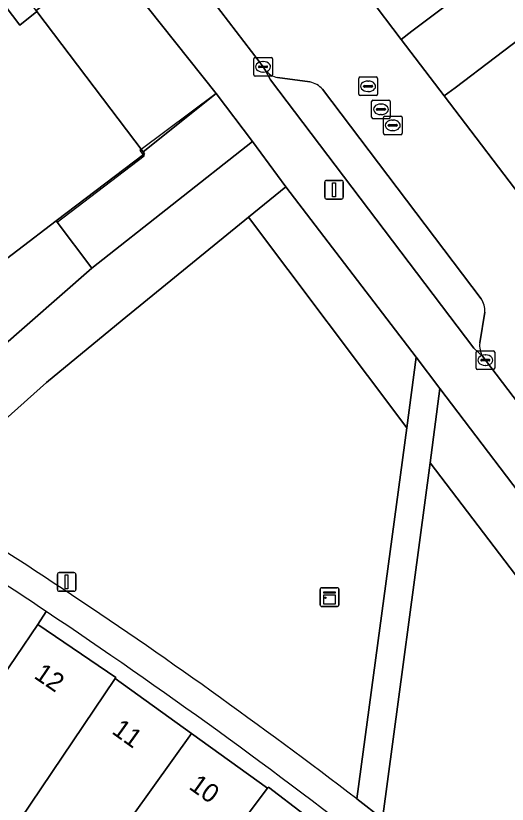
# Model space of a CAD drawing. Extents: x 160023 to 161302, y 384750 to 385707.
# Drawn here: x 160321.44 to 160347.79, y 385474.05 to 385516.32 of the extents above; entities that cross this region are included whole.
import ezdxf

# ---------------------------------------------------------------- set-up
doc = ezdxf.new("R2010")
doc.units = 0
for name, color, linetype in [('IMGEO_Berm_groen', 7, 'Continuous'), ('IMGEO_Groenvoorziening', 7, 'Continuous'), ('IMGEO_Haag', 7, 'Continuous'), ('IMGEO_Kast', 7, 'Continuous'), ('IMGEO_Kolk', 7, 'Continuous'), ('IMGEO_Lichtmast', 7, 'Continuous'), ('IMGEO_Pand', 7, 'Continuous'), ('IMGEO_Pand_nummerreeks', 7, 'Continuous'), ('IMGEO_Pand_overbouw', 7, 'Continuous'), ('IMGEO_Parkeervlak_open', 7, 'Continuous'), ('IMGEO_Rijbaan_lokaal_open', 7, 'Continuous'), ('IMGEO_Rioolput', 7, 'Continuous'), ('IMGEO_Voetpad_open', 7, 'Continuous')]:
    doc.layers.add(name, color=color, linetype=linetype)

msp = doc.modelspace()

# ---------------------------------------------------------------- linework, layer by layer
at = {"layer": 'IMGEO_Berm_groen'}
msp.add_lwpolyline([(160349.331, 385515.746), (160344.992, 385512.464), (160344.413, 385512.026), (160349.032, 385505.948), (160349.095, 385505.876)], dxfattribs=at)
at = {"layer": 'IMGEO_Groenvoorziening'}
for points in [[(160338.952, 385519.182), (160338.98, 385519.135), (160340.367, 385517.352), (160342.111, 385515.057), (160342.679, 385515.487), (160347.038, 385518.789), (160343.338, 385523.678)], [(160342.4, 385494.225), (160333.928, 385505.529), (160327.138, 385500), (160323.086, 385496.669), (160316.765, 385491.007), (160316.264, 385490.521)], [(160339.724, 385474.334), (160342.4, 385494.225)], [(160343.653, 385492.356), (160341.106, 385473.266)], [(160355.759, 385461.048), (160364.484, 385465.028), (160343.653, 385492.356)], [(160315.165, 385489.456), (160310.804, 385485.226), (160302.526, 385476.637), (160300.338, 385474.193), (160307.184, 385467.154), (160310.128, 385469.965), (160311.807, 385468.234), (160311.879, 385468.304), (160316.803, 385475.111), (160322.625, 385483.696)], [(160322.625, 385483.696), (160323.07, 385484.391)], [(160323.07, 385484.391), (160322.625, 385483.696), (160326.805, 385480.85), (160326.768, 385480.796), (160330.872, 385477.848), (160334.944, 385474.922), (160334.985, 385474.976), (160338.814, 385472.043), (160338.78, 385471.999), (160342.733, 385468.889), (160343.269, 385468.467), (160346.358, 385465.946), (160346.56, 385465.775), (160350.341, 385462.57), (160350.925, 385462.075), (160354.121, 385459.26), (160354.17, 385459.313), (160357.717, 385456.093), (160357.667, 385456.037), (160361.321, 385452.552), (160364.962, 385449.079), (160365.009, 385449.125), (160368.572, 385445.551), (160369.277, 385446.251)]]:
    msp.add_lwpolyline(points, dxfattribs=at)
for points in [[(160334.135, 385509.577), (160332.187, 385512.154), (160328.27, 385509.028), (160328.346, 385508.927), (160323.614, 385505.327), (160325.527, 385502.791)], [(160335.926, 385507.156), (160333.928, 385505.529), (160342.4, 385494.225), (160342.909, 385498.01)], [(160350.024, 385488.651), (160344.184, 385496.335), (160343.653, 385492.356), (160364.484, 385465.028), (160367.08, 385466.212)]]:
    msp.add_lwpolyline(points, close=True, dxfattribs=at)
for centre, radius, start, end in [((160167.743, 385250.05), 282.639, 56.45491, 58.29939), ((160160.966, 385240.095), 293.186, 56.43354, 58.26835), ((160168.51, 385251.301), 281.173, 52.48786, 56.44433), ((160153.733, 385231.541), 304.315, 47.74715, 56.18925)]:
    msp.add_arc(centre, radius, start, end, dxfattribs=at)
at = {"layer": 'IMGEO_Haag'}
msp.add_lwpolyline([(160328.331, 385508.792), (160323.664, 385505.244), (160325.527, 385502.791), (160334.135, 385509.577), (160332.187, 385512.154), (160328.094, 385509.104)], close=True, dxfattribs=at)
at = {"layer": 'IMGEO_Kast'}
for p, q in [((160337.766, 385484.73), (160337.766, 385485.571)), ((160337.766, 385485.571), (160337.766, 385484.73)), ((160337.841, 385485.655), (160338.682, 385485.655)), ((160338.682, 385485.655), (160337.841, 385485.655)), ((160338.766, 385485.58), (160338.766, 385484.739)), ((160338.766, 385484.739), (160338.766, 385485.58)), ((160338.691, 385484.655), (160337.85, 385484.655)), ((160337.85, 385484.655), (160338.691, 385484.655))]:
    msp.add_line(p, q, dxfattribs=at)
for points in [[(160337.961, 385485.445), (160338.561, 385485.445), (160338.561, 385485.36), (160337.961, 385485.36), (160337.961, 385485.445)], [(160337.961, 385485.27), (160338.561, 385485.27), (160338.561, 385484.781), (160337.961, 385484.781), (160337.961, 385485.27)]]:
    msp.add_lwpolyline(points, dxfattribs=at)
msp.add_circle((160338.045, 385485.119), 0.0377, dxfattribs=at)
for centre, start, end in [((160337.844, 385485.577), 92.4484, 184.2845), ((160337.844, 385485.577), 92.4484, 184.2845), ((160338.688, 385485.577), 2.4484, 94.2845), ((160338.688, 385485.577), 2.4484, 94.2845), ((160337.844, 385484.733), 182.4484, 274.2845), ((160337.844, 385484.733), 182.4484, 274.2845), ((160338.688, 385484.733), 272.4484, 4.2845), ((160338.688, 385484.733), 272.4484, 4.2845)]:
    msp.add_arc(centre, 0.0779, start, end, dxfattribs=at)
at = {"layer": 'IMGEO_Kolk'}
for p, q in [((160334.276, 385514.083), (160335.128, 385514.083)), ((160334.201, 385513.157), (160334.201, 385514.009)), ((160334.503, 385513.626), (160334.901, 385513.626)), ((160334.689, 385513.863), (160334.714, 385513.863)), ((160335.202, 385514.009), (160335.202, 385513.157)), ((160334.46, 385513.577), (160334.46, 385513.589)), ((160334.898, 385513.54), (160334.5, 385513.54)), ((160334.712, 385513.303), (160334.687, 385513.303)), ((160334.944, 385513.589), (160334.944, 385513.577)), ((160335.128, 385513.083), (160334.276, 385513.083)), ((160346.118, 385497.434), (160346.118, 385498.286)), ((160346.193, 385498.36), (160347.045, 385498.36)), ((160346.606, 385498.14), (160346.631, 385498.14)), ((160347.119, 385498.286), (160347.119, 385497.434)), ((160346.377, 385497.854), (160346.377, 385497.866)), ((160346.815, 385497.817), (160346.417, 385497.817)), ((160346.42, 385497.903), (160346.818, 385497.903)), ((160346.629, 385497.58), (160346.604, 385497.58)), ((160346.861, 385497.866), (160346.861, 385497.854)), ((160347.045, 385497.36), (160346.193, 385497.36))]:
    msp.add_line(p, q, dxfattribs=at)
for points in [[(160334.276, 385514.083), (160335.128, 385514.083)], [(160334.201, 385513.157), (160334.201, 385514.009)], [(160335.202, 385514.009), (160335.202, 385513.157)], [(160335.128, 385513.083), (160334.276, 385513.083)], [(160346.118, 385497.434), (160346.118, 385498.286)], [(160346.193, 385498.36), (160347.045, 385498.36)], [(160347.119, 385498.286), (160347.119, 385497.434)], [(160347.045, 385497.36), (160346.193, 385497.36)]]:
    msp.add_lwpolyline(points, dxfattribs=at)
for centre, radius, start, end in [((160334.278, 385514.007), 0.0765, 91.552, 178.448), ((160334.278, 385514.007), 0.0765, 91.552, 178.448), ((160335.126, 385514.007), 0.0765, 1.552, 88.448), ((160335.126, 385514.007), 0.0765, 1.552, 88.448), ((160334.5, 385513.586), 0.0403, 85.8775, 175.7526), ((160334.905, 385513.588), 0.0386, 1.7309, 96.639), ((160334.497, 385513.576), 0.0366, 178.938, 274.7102), ((160334.901, 385513.583), 0.043, 264.8664, 352.4533), ((160334.278, 385513.159), 0.0765, 181.552, 268.448), ((160334.278, 385513.159), 0.0765, 181.552, 268.448), ((160335.126, 385513.159), 0.0765, 271.552, 358.448), ((160335.126, 385513.159), 0.0765, 271.552, 358.448), ((160346.195, 385498.284), 0.0765, 91.552, 178.448), ((160346.195, 385498.284), 0.0765, 91.552, 178.448), ((160347.043, 385498.284), 0.0765, 1.552, 88.448), ((160347.043, 385498.284), 0.0765, 1.552, 88.448), ((160346.417, 385497.863), 0.0403, 85.8775, 175.7526), ((160346.414, 385497.853), 0.0366, 178.938, 274.7102), ((160346.818, 385497.86), 0.043, 264.8664, 352.4533), ((160346.822, 385497.865), 0.0386, 1.7309, 96.639), ((160346.195, 385497.436), 0.0765, 181.552, 268.448), ((160346.195, 385497.436), 0.0765, 181.552, 268.448), ((160347.043, 385497.436), 0.0765, 271.552, 358.448), ((160347.043, 385497.436), 0.0765, 271.552, 358.448)]:
    msp.add_arc(centre, radius, start, end, dxfattribs=at)
for centre, major_axis, ratio, start_param, end_param in [((160334.688, 385513.583), (-0.387, 0.002), 0.722429, 4.712389, 7.853982), ((160334.713, 385513.583), (-0.39, 0.002), 0.717154, 1.570796, 4.712389), ((160346.605, 385497.86), (-0.387, 0.002), 0.722429, 4.712389, 7.853982), ((160346.63, 385497.86), (-0.39, 0.002), 0.717154, 1.570796, 4.712389)]:
    msp.add_ellipse(centre, major_axis=major_axis, ratio=ratio, start_param=start_param, end_param=end_param, dxfattribs=at)
at = {"layer": 'IMGEO_Lichtmast'}
for p, q in [((160338.009, 385506.597), (160338.009, 385507.397)), ((160338.009, 385507.397), (160338.009, 385506.597)), ((160338.109, 385507.497), (160338.899, 385507.497)), ((160338.899, 385507.497), (160338.109, 385507.497)), ((160338.999, 385507.397), (160338.999, 385506.597)), ((160338.999, 385506.597), (160338.999, 385507.397)), ((160338.899, 385506.497), (160338.109, 385506.497)), ((160338.109, 385506.497), (160338.899, 385506.497)), ((160323.671, 385485.568), (160323.671, 385486.368)), ((160323.671, 385486.368), (160323.671, 385485.568)), ((160323.771, 385486.468), (160324.561, 385486.468)), ((160324.561, 385486.468), (160323.771, 385486.468)), ((160324.661, 385486.368), (160324.661, 385485.568)), ((160324.661, 385485.568), (160324.661, 385486.368)), ((160324.561, 385485.468), (160323.771, 385485.468)), ((160323.771, 385485.468), (160324.561, 385485.468))]:
    msp.add_line(p, q, dxfattribs=at)
for points in [[(160338.429, 385507.372), (160338.579, 385507.372), (160338.579, 385506.622), (160338.429, 385506.622), (160338.429, 385507.372)], [(160324.091, 385486.343), (160324.241, 385486.343), (160324.241, 385485.593), (160324.091, 385485.593), (160324.091, 385486.343)]]:
    msp.add_lwpolyline(points, dxfattribs=at)
for centre, start, end in [((160338.109, 385507.397), 90, 180), ((160338.109, 385507.397), 90, 180), ((160338.899, 385507.397), 0, 90), ((160338.899, 385507.397), 360, 90), ((160338.109, 385506.597), 180, 270), ((160338.109, 385506.597), 180, 270), ((160338.899, 385506.597), 270, 0), ((160338.899, 385506.597), 270, 0), ((160323.771, 385486.368), 90, 180), ((160323.771, 385486.368), 90, 180), ((160324.561, 385486.368), 0, 90), ((160324.561, 385486.368), 360, 90), ((160323.771, 385485.568), 180, 270), ((160323.771, 385485.568), 180, 270), ((160324.561, 385485.568), 270, 0), ((160324.561, 385485.568), 270, 0)]:
    msp.add_arc(centre, 0.1, start, end, dxfattribs=at)
at = {"layer": 'IMGEO_Pand'}
for points in [[(160322.565, 385516.55), (160321.659, 385515.823), (160319, 385519.32), (160319.914, 385520.015), (160317.137, 385523.672), (160308.291, 385516.949), (160308.386, 385516.825), (160309.161, 385517.415), (160309.693, 385517.819), (160320.695, 385503.346), (160320.15, 385502.931), (160319.363, 385502.333), (160319.478, 385502.181), (160323.614, 385505.327), (160328.346, 385508.927), (160328.27, 385509.028)], [(160326.768, 385480.796), (160326.805, 385480.85), (160322.625, 385483.696), (160316.803, 385475.111), (160321.199, 385472.117), (160321.845, 385473.119), (160321.684, 385473.231)], [(160330.872, 385477.848), (160326.768, 385480.796), (160321.684, 385473.231), (160321.845, 385473.119), (160323.614, 385471.885), (160325.373, 385470.638), (160325.583, 385470.489)], [(160334.944, 385474.922), (160330.872, 385477.848), (160325.583, 385470.489), (160325.373, 385470.638), (160323.955, 385468.686), (160328.009, 385465.741), (160328.027, 385465.727)], [(160338.78, 385471.999), (160338.814, 385472.043), (160334.985, 385474.976), (160334.944, 385474.922), (160328.027, 385465.727), (160332.021, 385462.704), (160333.484, 385464.599), (160333.216, 385464.808)]]:
    msp.add_lwpolyline(points, close=True, dxfattribs=at)
at = {"layer": 'IMGEO_Pand_overbouw'}
msp.add_lwpolyline([(160319.914, 385520.015), (160319, 385519.32), (160321.659, 385515.823), (160322.565, 385516.55), (160322.531, 385516.594), (160320.007, 385519.893), (160319.972, 385519.939)], close=True, dxfattribs=at)
at = {"layer": 'IMGEO_Parkeervlak_open'}
for points in [[(160334.833, 385513.394), (160335.101, 385512.892), (160346.008, 385498.502), (160346.484, 385498.049)], [(160337.214, 385512.776), (160335.482, 385513.011)], [(160346.391, 385501.153), (160337.892, 385512.38)], [(160346.319, 385498.795), (160346.588, 385500.432)]]:
    msp.add_lwpolyline(points, dxfattribs=at)
for centre, radius, start, end in [((160335.633, 385514.008), 1.008, 217.5125, 261.3945), ((160336.892, 385511.447), 1.367, 43.0259, 76.3982), ((160345.476, 385500.516), 1.115, 355.6975, 34.8665), ((160347.422, 385498.648), 1.113, 172.3937, 212.5501)]:
    msp.add_arc(centre, radius, start, end, dxfattribs=at)
at = {"layer": 'IMGEO_Rijbaan_lokaal_open'}
for points in [[(160334.349, 385525.288), (160333.89, 385525.882), (160328.46, 385521.741), (160328.733, 385521.383), (160334.485, 385513.867), (160334.702, 385513.583), (160334.833, 385513.394)], [(160353.739, 385499.756), (160349.095, 385505.876), (160349.032, 385505.948), (160344.413, 385512.026), (160342.111, 385515.057), (160340.367, 385517.352), (160338.98, 385519.135), (160338.952, 385519.182), (160334.443, 385525.175)], [(160335.482, 385513.011), (160337.214, 385512.776)], [(160337.892, 385512.38), (160346.391, 385501.153)], [(160346.588, 385500.432), (160346.319, 385498.795)], [(160346.484, 385498.049), (160346.619, 385497.86), (160358.445, 385482.339), (160370.256, 385466.775), (160374.668, 385460.991)]]:
    msp.add_lwpolyline(points, dxfattribs=at)
msp.add_lwpolyline([(160326.32, 385519.534), (160322.531, 385516.594), (160322.565, 385516.55), (160328.27, 385509.028), (160332.187, 385512.154)], close=True, dxfattribs=at)
for centre, radius, start, end in [((160335.633, 385514.008), 1.008, 217.5125, 261.3945), ((160336.892, 385511.447), 1.367, 43.0259, 76.3982), ((160345.476, 385500.516), 1.115, 355.6975, 34.8665), ((160347.422, 385498.648), 1.113, 172.3937, 212.5501)]:
    msp.add_arc(centre, radius, start, end, dxfattribs=at)
at = {"layer": 'IMGEO_Rioolput'}
for p, q in [((160339.833, 385512.113), (160339.833, 385512.965)), ((160339.908, 385513.039), (160340.76, 385513.039)), ((160340.321, 385512.819), (160340.346, 385512.819)), ((160340.834, 385512.965), (160340.834, 385512.113)), ((160340.092, 385512.533), (160340.092, 385512.545)), ((160340.53, 385512.496), (160340.132, 385512.496)), ((160340.135, 385512.582), (160340.533, 385512.582)), ((160340.576, 385512.545), (160340.576, 385512.533)), ((160340.76, 385512.039), (160339.908, 385512.039)), ((160340.344, 385512.259), (160340.319, 385512.259)), ((160340.518, 385510.878), (160340.518, 385511.73)), ((160340.593, 385511.804), (160341.445, 385511.804)), ((160341.006, 385511.584), (160341.031, 385511.584)), ((160341.519, 385511.73), (160341.519, 385510.878)), ((160340.777, 385511.298), (160340.777, 385511.31)), ((160341.215, 385511.261), (160340.817, 385511.261)), ((160340.82, 385511.347), (160341.218, 385511.347)), ((160341.261, 385511.31), (160341.261, 385511.298)), ((160341.445, 385510.804), (160340.593, 385510.804)), ((160341.029, 385511.024), (160341.004, 385511.024)), ((160341.155, 385510.02), (160341.155, 385510.872)), ((160341.23, 385510.946), (160342.082, 385510.946)), ((160341.643, 385510.726), (160341.668, 385510.726)), ((160342.156, 385510.872), (160342.156, 385510.02)), ((160341.414, 385510.44), (160341.414, 385510.452)), ((160341.852, 385510.403), (160341.454, 385510.403)), ((160341.457, 385510.489), (160341.855, 385510.489)), ((160341.898, 385510.452), (160341.898, 385510.44)), ((160342.082, 385509.946), (160341.23, 385509.946)), ((160341.666, 385510.166), (160341.641, 385510.166))]:
    msp.add_line(p, q, dxfattribs=at)
for points in [[(160339.833, 385512.113), (160339.833, 385512.965)], [(160339.908, 385513.039), (160340.76, 385513.039)], [(160340.834, 385512.965), (160340.834, 385512.113)], [(160340.76, 385512.039), (160339.908, 385512.039)], [(160340.518, 385510.878), (160340.518, 385511.73)], [(160340.593, 385511.804), (160341.445, 385511.804)], [(160341.519, 385511.73), (160341.519, 385510.878)], [(160341.445, 385510.804), (160340.593, 385510.804)], [(160341.155, 385510.02), (160341.155, 385510.872)], [(160341.23, 385510.946), (160342.082, 385510.946)], [(160342.156, 385510.872), (160342.156, 385510.02)], [(160342.082, 385509.946), (160341.23, 385509.946)]]:
    msp.add_lwpolyline(points, dxfattribs=at)
for centre, radius, start, end in [((160339.91, 385512.963), 0.0765, 91.552, 178.448), ((160339.91, 385512.963), 0.0765, 91.552, 178.448), ((160340.758, 385512.963), 0.0765, 1.552, 88.448), ((160340.758, 385512.963), 0.0765, 1.552, 88.448), ((160340.132, 385512.542), 0.0403, 85.8775, 175.7526), ((160340.129, 385512.532), 0.0366, 178.938, 274.7102), ((160340.533, 385512.539), 0.043, 264.8664, 352.4533), ((160340.537, 385512.544), 0.0386, 1.7309, 96.639), ((160339.91, 385512.115), 0.0765, 181.552, 268.448), ((160339.91, 385512.115), 0.0765, 181.552, 268.448), ((160340.758, 385512.115), 0.0765, 271.552, 358.448), ((160340.758, 385512.115), 0.0765, 271.552, 358.448), ((160340.595, 385511.728), 0.0765, 91.552, 178.448), ((160340.595, 385511.728), 0.0765, 91.552, 178.448), ((160341.443, 385511.728), 0.0765, 1.552, 88.448), ((160341.443, 385511.728), 0.0765, 1.552, 88.448), ((160340.817, 385511.307), 0.0403, 85.8775, 175.7526), ((160340.814, 385511.297), 0.0366, 178.938, 274.7102), ((160341.218, 385511.304), 0.043, 264.8664, 352.4533), ((160341.222, 385511.309), 0.0386, 1.7309, 96.639), ((160340.595, 385510.88), 0.0765, 181.552, 268.448), ((160340.595, 385510.88), 0.0765, 181.552, 268.448), ((160341.232, 385510.87), 0.0765, 91.552, 178.448), ((160341.232, 385510.87), 0.0765, 91.552, 178.448), ((160341.443, 385510.88), 0.0765, 271.552, 358.448), ((160341.443, 385510.88), 0.0765, 271.552, 358.448), ((160342.08, 385510.87), 0.0765, 1.552, 88.448), ((160342.08, 385510.87), 0.0765, 1.552, 88.448), ((160341.454, 385510.449), 0.0403, 85.8775, 175.7526), ((160341.451, 385510.439), 0.0366, 178.938, 274.7102), ((160341.855, 385510.446), 0.043, 264.8664, 352.4533), ((160341.859, 385510.451), 0.0386, 1.7309, 96.639), ((160341.232, 385510.022), 0.0765, 181.552, 268.448), ((160341.232, 385510.022), 0.0765, 181.552, 268.448), ((160342.08, 385510.022), 0.0765, 271.552, 358.448), ((160342.08, 385510.022), 0.0765, 271.552, 358.448)]:
    msp.add_arc(centre, radius, start, end, dxfattribs=at)
for centre, major_axis, ratio, start_param, end_param in [((160340.32, 385512.539), (-0.387, 0.002), 0.722429, 4.712389, 7.853982), ((160340.345, 385512.539), (-0.39, 0.002), 0.717154, 1.570796, 4.712389), ((160341.005, 385511.304), (-0.387, 0.002), 0.722429, 4.712389, 7.853982), ((160341.03, 385511.304), (-0.39, 0.002), 0.717154, 1.570796, 4.712389), ((160341.642, 385510.446), (-0.387, 0.002), 0.722429, 4.712389, 7.853982), ((160341.667, 385510.446), (-0.39, 0.002), 0.717154, 1.570796, 4.712389)]:
    msp.add_ellipse(centre, major_axis=major_axis, ratio=ratio, start_param=start_param, end_param=end_param, dxfattribs=at)
at = {"layer": 'IMGEO_Voetpad_open'}
for points in [[(160309.161, 385517.415), (160308.386, 385516.825), (160308.291, 385516.949), (160308.197, 385517.073), (160308.963, 385517.655), (160298.032, 385532.083), (160297.242, 385531.483), (160297.037, 385531.753), (160294.743, 385534.781), (160293.504, 385533.698), (160302.556, 385521.766), (160304.296, 385519.472), (160304.835, 385518.762), (160313.862, 385506.862), (160319.18, 385500), (160320.452, 385498.358), (160325.527, 385502.791), (160323.614, 385505.327), (160319.478, 385502.181), (160319.363, 385502.333), (160320.15, 385502.931)], [(160326.32, 385519.534), (160323.832, 385522.8), (160321.746, 385521.214), (160320.49, 385520.26), (160320.007, 385519.893), (160319.972, 385519.939), (160319.914, 385520.015), (160319, 385519.32), (160321.659, 385515.823), (160322.565, 385516.55), (160322.531, 385516.594)], [(160343.653, 385492.356), (160344.184, 385496.335), (160342.909, 385498.01), (160342.4, 385494.225), (160339.724, 385474.334), (160341.106, 385473.266)]]:
    msp.add_lwpolyline(points, close=True, dxfattribs=at)
for points in [[(160370.256, 385466.775), (160358.445, 385482.339), (160346.619, 385497.86), (160346.484, 385498.049), (160346.008, 385498.502), (160335.101, 385512.892), (160334.833, 385513.394), (160334.702, 385513.583), (160334.485, 385513.867), (160328.733, 385521.383), (160326.32, 385519.534), (160332.187, 385512.154), (160334.135, 385509.577), (160335.926, 385507.156), (160342.909, 385498.01), (160344.184, 385496.335), (160350.024, 385488.651), (160367.08, 385466.212)], [(160347.038, 385518.789), (160342.679, 385515.487), (160342.111, 385515.057), (160344.413, 385512.026), (160344.992, 385512.464), (160349.331, 385515.746), (160351.005, 385517.012), (160357.631, 385508.289), (160355.967, 385507.048), (160356.695, 385506.089), (160358.354, 385507.339), (160365.454, 385497.992), (160363.834, 385496.737), (160364.558, 385495.782), (160366.204, 385497.006), (160373.105, 385487.921), (160371.469, 385486.69), (160372.201, 385485.722), (160373.849, 385486.942), (160381.11, 385477.384), (160382.552, 385478.467), (160352.492, 385518.056)], [(160302.526, 385476.637), (160310.804, 385485.226), (160315.165, 385489.456), (160316.264, 385490.521), (160316.765, 385491.007), (160323.086, 385496.669), (160327.138, 385500), (160333.928, 385505.529), (160335.926, 385507.156), (160334.135, 385509.577), (160325.527, 385502.791), (160320.452, 385498.358), (160313.095, 385491.822), (160307.938, 385486.782), (160305.504, 385484.357), (160304.01, 385482.99), (160296.829, 385475.009)], [(160341.106, 385473.266), (160339.724, 385474.334)]]:
    msp.add_lwpolyline(points, dxfattribs=at)
for centre, radius, start, end in [((160167.743, 385250.05), 282.639, 56.45491, 58.29939), ((160160.966, 385240.095), 293.186, 56.43354, 58.26835), ((160168.51, 385251.301), 281.173, 52.48786, 56.44433), ((160153.733, 385231.541), 304.315, 47.74715, 56.18925)]:
    msp.add_arc(centre, radius, start, end, dxfattribs=at)

# ---------------------------------------------------------------- texts
at = {"layer": 'IMGEO_Pand_nummerreeks'}
for s, rotation, p in [('12', 325.7486, (160322.362, 385480.851)), ('11', 324.3047, (160326.541, 385477.881)), ('10', 324.3047, (160330.671, 385474.913))]:
    msp.add_text(s, height=1, rotation=rotation, dxfattribs=at).set_placement(p)

doc.saveas('drawing.dxf')
